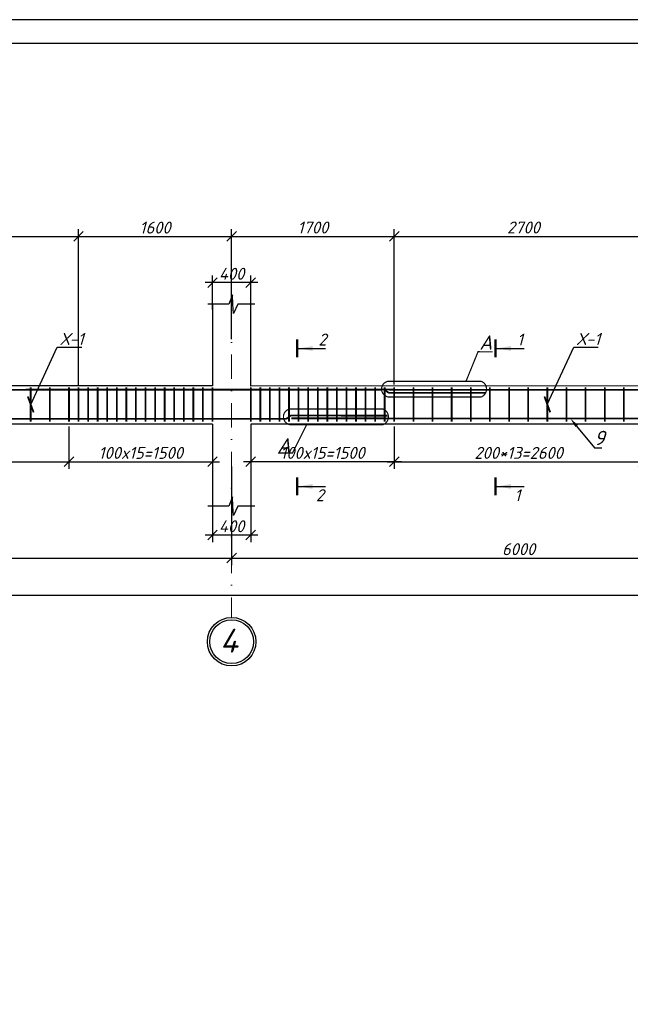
# Model space of a CAD drawing. Header units: millimetres. Extents: x -33345 to 4712671, y -3392 to 121473.
# Tile 520 of 656: x 2599785 to 2612549, y 65899 to 86501. Entities that reach past the tile are written whole.
import ezdxf
from ezdxf import colors
from ezdxf.entities.mleader import LeaderData, LeaderLine
from ezdxf.math import Vec2, Vec3

# ---------------------------------------------------------------- set-up
doc = ezdxf.new("R2010")
doc.units = ezdxf.units.MM
doc.linetypes.add('DASHDOTX2', pattern=[50.8, 25.4, -12.7, 0, -12.7])
doc.layers.add('0.25', color=7, linetype='Continuous', lineweight=25)
doc.layers.add('АСО-Текст', color=7, linetype='Continuous', lineweight=20)
doc.layers.add('Лист', color=7, linetype='Continuous')
doc.styles.add('_text', font='isocpeui.ttf')
doc.styles.add('Arch-Dim', font='isocpeui.ttf', dxfattribs={"height": 200})
doc.styles.add('GOST 2.304', font='isocpeui.ttf')
doc.styles.add('RUSS', font='RUSS.shx', dxfattribs={"width": 0.8, "oblique": 15, "height": 250})
doc.styles.add('Тохир', font='isocpeui.ttf', dxfattribs={"oblique": 2, "height": 250})
doc.dimstyles.new('Islom 94', dxfattribs={"dimtxt": 250, "dimasz": 200, "dimexe": 150, "dimexo": 100, "dimgap": 60, "dimtad": 1, "dimdec": 0, "dimtxsty": '_text', "dimblk": 'OBLIQUE', "dimcen": 0, "dimdle": 150, "dimadec": 0, "dimazin": 0, "dimtfac": 1, "dimtdec": 0, "dimtmove": 0, "dimatfit": 3, "dimfxl": 1, "dimarcsym": 0})

# ---------------------------------------------------------------- blocks, each defined once
blk = doc.blocks.new('*U327')
at = {"layer": '0.25', "color": 5, "linetype": 'Continuous', "lineweight": 25, "ltscale": 100}
blk.add_lwpolyline([(-125914, 0), (0, 0), (0, 42000), (-125914, 42000), (-125914, 0)], dxfattribs=at)
at = {"layer": '0.25', "color": 7, "linetype": 'Continuous', "lineweight": 30, "ltscale": 100}
blk.add_lwpolyline([(-123914, 500), (-500, 500), (-500, 41500), (-123914, 41500), (-123914, 500)], dxfattribs=at)
blk = doc.blocks.new('_Oblique')
at = {"color": 0, "linetype": 'ByBlock', "lineweight": -2}
blk.add_line((-0.5, -0.5), (0.5, 0.5), dxfattribs=at)
blk = doc.blocks.new('*D1414')
at = {"color": 0, "lineweight": -2, "ltscale": 10, "transparency": 16777216}
for p, q in [((2603815, 76322), (2603815, 75567)), ((2604615, 76322), (2604615, 75567)), ((2604765, 75717), (2603665, 75717))]:
    blk.add_line(p, q, dxfattribs=at)
at = {"layer": 'Defpoints', "color": 0, "ltscale": 10, "transparency": 16777216}
for p in [(2603815, 76422), (2604615, 76422), (2603815, 75717)]:
    blk.add_point(p, dxfattribs=at)
at = {"color": 0, "lineweight": -2, "ltscale": 10, "transparency": 16777216, "xscale": 200, "yscale": 200, "zscale": 200, "rotation": 180}
blk.add_blockref('_Oblique', (2603815, 75717), dxfattribs=at)
at = {"color": 0, "lineweight": -2, "ltscale": 10, "transparency": 16777216, "xscale": 200, "yscale": 200, "zscale": 200}
blk.add_blockref('_Oblique', (2604615, 75717), dxfattribs=at)
at = {"color": 0, "ltscale": 10, "transparency": 16777216, "insert": (2604215, 75902), "char_height": 250, "attachment_point": 5, "style": '_text'}
blk.add_mtext('400', dxfattribs=at)
blk = doc.blocks.new('*D1415')
at = {"color": 0, "lineweight": -2, "ltscale": 10, "transparency": 16777216}
for p, q in [((2604765, 81000), (2603665, 81000)), ((2603815, 80439), (2603815, 81150)), ((2604615, 80439), (2604615, 81150))]:
    blk.add_line(p, q, dxfattribs=at)
at = {"layer": 'Defpoints', "color": 0, "ltscale": 10, "transparency": 16777216}
for p in [(2603815, 81000), (2603815, 80339), (2604615, 80339)]:
    blk.add_point(p, dxfattribs=at)
at = {"color": 0, "lineweight": -2, "ltscale": 10, "transparency": 16777216, "xscale": 200, "yscale": 200, "zscale": 200, "rotation": 180}
blk.add_blockref('_Oblique', (2603815, 81000), dxfattribs=at)
at = {"color": 0, "lineweight": -2, "ltscale": 10, "transparency": 16777216, "xscale": 200, "yscale": 200, "zscale": 200}
blk.add_blockref('_Oblique', (2604615, 81000), dxfattribs=at)
at = {"color": 0, "ltscale": 10, "transparency": 16777216, "insert": (2604215, 81185), "char_height": 250, "attachment_point": 5, "style": '_text'}
blk.add_mtext('400', dxfattribs=at)
blk = doc.blocks.new('*D2872')
at = {"color": 0, "lineweight": -2, "ltscale": 10, "transparency": 16777216}
for p, q in [((2604215, 77152), (2604215, 75087)), ((2592215, 77002), (2592215, 75087)), ((2592065, 75237), (2604365, 75237))]:
    blk.add_line(p, q, dxfattribs=at)
at = {"layer": 'Defpoints', "color": 0, "ltscale": 10, "transparency": 16777216}
for p in [(2592215, 77102, 1359241), (2604215, 77252, 1359241), (2604215, 75237)]:
    blk.add_point(p, dxfattribs=at)
at = {"color": 0, "lineweight": -2, "ltscale": 10, "transparency": 16777216, "xscale": 200, "yscale": 200, "zscale": 200, "rotation": 180}
blk.add_blockref('_Oblique', (2592215, 75237), dxfattribs=at)
at = {"color": 0, "lineweight": -2, "ltscale": 10, "transparency": 16777216, "xscale": 200, "yscale": 200, "zscale": 200}
blk.add_blockref('_Oblique', (2604215, 75237), dxfattribs=at)
at = {"color": 0, "ltscale": 10, "transparency": 16777216, "insert": (2598215, 75422), "char_height": 250, "attachment_point": 5, "style": '_text'}
blk.add_mtext('6000', dxfattribs=at)
blk = doc.blocks.new('*D2873')
at = {"color": 0, "lineweight": -2, "ltscale": 10, "transparency": 16777216}
for p, q in [((2604215, 77152), (2604215, 75087)), ((2616215, 77152), (2616215, 75087)), ((2604065, 75237), (2616365, 75237))]:
    blk.add_line(p, q, dxfattribs=at)
at = {"layer": 'Defpoints', "color": 0, "ltscale": 10, "transparency": 16777216}
for p in [(2604215, 77252, 1359241), (2616215, 77252, 1359241), (2616215, 75237)]:
    blk.add_point(p, dxfattribs=at)
at = {"color": 0, "lineweight": -2, "ltscale": 10, "transparency": 16777216, "xscale": 200, "yscale": 200, "zscale": 200, "rotation": 180}
blk.add_blockref('_Oblique', (2604215, 75237), dxfattribs=at)
at = {"color": 0, "lineweight": -2, "ltscale": 10, "transparency": 16777216, "xscale": 200, "yscale": 200, "zscale": 200}
blk.add_blockref('_Oblique', (2616215, 75237), dxfattribs=at)
at = {"color": 0, "ltscale": 10, "transparency": 16777216, "insert": (2610215, 75422), "char_height": 250, "attachment_point": 5, "style": '_text'}
blk.add_mtext('6000', dxfattribs=at)
blk = doc.blocks.new('*D2880')
at = {"color": 0, "lineweight": -2, "ltscale": 10, "transparency": 16777216}
for p, q in [((2568215, 77052), (2568215, 74302)), ((2687015, 77052), (2687015, 74302)), ((2687165, 74452), (2568065, 74452))]:
    blk.add_line(p, q, dxfattribs=at)
at = {"layer": 'Defpoints', "color": 0, "ltscale": 10, "transparency": 16777216}
for p in [(2568215, 77152, 1359241), (2687015, 77152), (2568215, 74452)]:
    blk.add_point(p, dxfattribs=at)
at = {"color": 0, "lineweight": -2, "ltscale": 10, "transparency": 16777216, "xscale": 200, "yscale": 200, "zscale": 200, "rotation": 180}
blk.add_blockref('_Oblique', (2568215, 74452), dxfattribs=at)
at = {"color": 0, "lineweight": -2, "ltscale": 10, "transparency": 16777216, "xscale": 200, "yscale": 200, "zscale": 200}
blk.add_blockref('_Oblique', (2687015, 74452), dxfattribs=at)
at = {"color": 0, "ltscale": 10, "transparency": 16777216, "insert": (2627615, 74637), "char_height": 250, "attachment_point": 5, "style": '_text'}
blk.add_mtext('59400', dxfattribs=at)
blk = doc.blocks.new('*D1458')
at = {"color": 0, "lineweight": -2, "ltscale": 10, "transparency": 16777216}
for p, q in [((2600815, 77991), (2600815, 77102)), ((2603815, 77759), (2603815, 77102)), ((2600665, 77252), (2603965, 77252))]:
    blk.add_line(p, q, dxfattribs=at)
at = {"layer": 'Defpoints', "color": 0, "ltscale": 10, "transparency": 16777216}
for p in [(2600815, 78091), (2603815, 77859), (2603815, 77252)]:
    blk.add_point(p, dxfattribs=at)
at = {"color": 0, "lineweight": -2, "ltscale": 10, "transparency": 16777216, "xscale": 200, "yscale": 200, "zscale": 200, "rotation": 180}
blk.add_blockref('_Oblique', (2600815, 77252), dxfattribs=at)
at = {"color": 0, "lineweight": -2, "ltscale": 10, "transparency": 16777216, "xscale": 200, "yscale": 200, "zscale": 200}
blk.add_blockref('_Oblique', (2603815, 77252), dxfattribs=at)
at = {"color": 0, "ltscale": 10, "transparency": 16777216, "insert": (2602315, 77437), "char_height": 250, "attachment_point": 5, "style": '_text'}
blk.add_mtext('100x15=1500', dxfattribs=at)
blk = doc.blocks.new('*D1459')
at = {"color": 0, "lineweight": -2, "ltscale": 10, "transparency": 16777216}
for p, q in [((2595615, 77877), (2595615, 77102)), ((2600815, 77877), (2600815, 77102)), ((2595465, 77252), (2600965, 77252))]:
    blk.add_line(p, q, dxfattribs=at)
at = {"layer": 'Defpoints', "color": 0, "ltscale": 10, "transparency": 16777216}
for p in [(2595615, 77977, 1359241), (2600815, 77977, 1359241), (2600815, 77252)]:
    blk.add_point(p, dxfattribs=at)
at = {"color": 0, "lineweight": -2, "ltscale": 10, "transparency": 16777216, "xscale": 200, "yscale": 200, "zscale": 200, "rotation": 180}
blk.add_blockref('_Oblique', (2595615, 77252), dxfattribs=at)
at = {"color": 0, "lineweight": -2, "ltscale": 10, "transparency": 16777216, "xscale": 200, "yscale": 200, "zscale": 200}
blk.add_blockref('_Oblique', (2600815, 77252), dxfattribs=at)
at = {"color": 0, "ltscale": 10, "transparency": 16777216, "insert": (2598215, 77437), "char_height": 250, "attachment_point": 5, "style": '_text'}
blk.add_mtext('200*13=2600', dxfattribs=at)
blk = doc.blocks.new('*D1431')
at = {"color": 0, "lineweight": -2, "ltscale": 10, "transparency": 16777216}
for p, q in [((2607615, 77877), (2607615, 77102)), ((2612815, 77877), (2612815, 77102)), ((2607465, 77252), (2612965, 77252))]:
    blk.add_line(p, q, dxfattribs=at)
at = {"layer": 'Defpoints', "color": 0, "ltscale": 10, "transparency": 16777216}
for p in [(2607615, 77977, 1359241), (2612815, 77977, 1359241), (2612815, 77252)]:
    blk.add_point(p, dxfattribs=at)
at = {"color": 0, "lineweight": -2, "ltscale": 10, "transparency": 16777216, "xscale": 200, "yscale": 200, "zscale": 200, "rotation": 180}
blk.add_blockref('_Oblique', (2607615, 77252), dxfattribs=at)
at = {"color": 0, "lineweight": -2, "ltscale": 10, "transparency": 16777216, "xscale": 200, "yscale": 200, "zscale": 200}
blk.add_blockref('_Oblique', (2612815, 77252), dxfattribs=at)
at = {"color": 0, "ltscale": 10, "transparency": 16777216, "insert": (2610215, 77437), "char_height": 250, "attachment_point": 5, "style": '_text'}
blk.add_mtext('200*13=2600', dxfattribs=at)
blk = doc.blocks.new('*D1481')
at = {"color": 0, "lineweight": -2, "ltscale": 10, "transparency": 16777216}
for p, q in [((2607615, 77991), (2607615, 77102)), ((2604615, 77759), (2604615, 77102)), ((2607765, 77252), (2604465, 77252))]:
    blk.add_line(p, q, dxfattribs=at)
at = {"layer": 'Defpoints', "color": 0, "ltscale": 10, "transparency": 16777216}
for p in [(2607615, 78091), (2604615, 77859), (2604615, 77252)]:
    blk.add_point(p, dxfattribs=at)
at = {"color": 0, "lineweight": -2, "ltscale": 10, "transparency": 16777216, "xscale": 200, "yscale": 200, "zscale": 200, "rotation": 180}
blk.add_blockref('_Oblique', (2604615, 77252), dxfattribs=at)
at = {"color": 0, "lineweight": -2, "ltscale": 10, "transparency": 16777216, "xscale": 200, "yscale": 200, "zscale": 200}
blk.add_blockref('_Oblique', (2607615, 77252), dxfattribs=at)
at = {"color": 0, "ltscale": 10, "transparency": 16777216, "insert": (2606115, 77437), "char_height": 250, "attachment_point": 5, "style": '_text'}
blk.add_mtext('100x15=1500', dxfattribs=at)
blk = doc.blocks.new('*D2888')
at = {"color": 0, "lineweight": -2, "transparency": 16777216}
for p, q in [((2595615, 78773), (2595615, 82116)), ((2601015, 78861), (2601015, 82116)), ((2595465, 81966), (2601165, 81966))]:
    blk.add_line(p, q, dxfattribs=at)
at = {"layer": 'Defpoints', "color": 0, "transparency": 16777216}
for p in [(2601015, 81966), (2601015, 78761, 1359241), (2595615, 78673, 1359241)]:
    blk.add_point(p, dxfattribs=at)
at = {"color": 0, "lineweight": -2, "transparency": 16777216, "xscale": 200, "yscale": 200, "zscale": 200, "rotation": 180}
blk.add_blockref('_Oblique', (2595615, 81966), dxfattribs=at)
at = {"color": 0, "lineweight": -2, "transparency": 16777216, "xscale": 200, "yscale": 200, "zscale": 200}
blk.add_blockref('_Oblique', (2601015, 81966), dxfattribs=at)
at = {"color": 0, "lineweight": 0, "transparency": 16777216, "insert": (2598315, 82153), "char_height": 250, "attachment_point": 5, "style": '_text'}
blk.add_mtext('2700', dxfattribs=at)
blk = doc.blocks.new('*D2889')
at = {"color": 0, "lineweight": -2, "transparency": 16777216}
for p, q in [((2601015, 78861), (2601015, 82116)), ((2604215, 79816), (2604215, 82116)), ((2600865, 81966), (2604365, 81966))]:
    blk.add_line(p, q, dxfattribs=at)
at = {"layer": 'Defpoints', "color": 0, "transparency": 16777216}
for p in [(2604215, 81966), (2604215, 79716, 1359241), (2601015, 78761, 1359241)]:
    blk.add_point(p, dxfattribs=at)
at = {"color": 0, "lineweight": -2, "transparency": 16777216, "xscale": 200, "yscale": 200, "zscale": 200, "rotation": 180}
blk.add_blockref('_Oblique', (2601015, 81966), dxfattribs=at)
at = {"color": 0, "lineweight": -2, "transparency": 16777216, "xscale": 200, "yscale": 200, "zscale": 200}
blk.add_blockref('_Oblique', (2604215, 81966), dxfattribs=at)
at = {"color": 0, "lineweight": 0, "transparency": 16777216, "insert": (2602615, 82151), "char_height": 250, "attachment_point": 5, "style": '_text'}
blk.add_mtext('1600', dxfattribs=at)
blk = doc.blocks.new('*D2890')
at = {"color": 0, "lineweight": -2, "transparency": 16777216}
for p, q in [((2604215, 79816), (2604215, 82116)), ((2607615, 78865), (2607615, 82116)), ((2604065, 81966), (2607765, 81966))]:
    blk.add_line(p, q, dxfattribs=at)
at = {"layer": 'Defpoints', "color": 0, "transparency": 16777216}
for p in [(2607615, 81966), (2604215, 79716, 1359241), (2607615, 78765, 1359241)]:
    blk.add_point(p, dxfattribs=at)
at = {"color": 0, "lineweight": -2, "transparency": 16777216, "xscale": 200, "yscale": 200, "zscale": 200, "rotation": 180}
blk.add_blockref('_Oblique', (2604215, 81966), dxfattribs=at)
at = {"color": 0, "lineweight": -2, "transparency": 16777216, "xscale": 200, "yscale": 200, "zscale": 200}
blk.add_blockref('_Oblique', (2607615, 81966), dxfattribs=at)
at = {"color": 0, "lineweight": 0, "transparency": 16777216, "insert": (2605915, 82153), "char_height": 250, "attachment_point": 5, "style": '_text'}
blk.add_mtext('1700', dxfattribs=at)
blk = doc.blocks.new('*D2891')
at = {"color": 0, "lineweight": -2, "transparency": 16777216}
for p, q in [((2607615, 78865), (2607615, 82116)), ((2613015, 78769), (2613015, 82116)), ((2607465, 81966), (2613165, 81966))]:
    blk.add_line(p, q, dxfattribs=at)
at = {"layer": 'Defpoints', "color": 0, "transparency": 16777216}
for p in [(2613015, 81966), (2607615, 78765, 1359241), (2613015, 78669, 1359241)]:
    blk.add_point(p, dxfattribs=at)
at = {"color": 0, "lineweight": -2, "transparency": 16777216, "xscale": 200, "yscale": 200, "zscale": 200, "rotation": 180}
blk.add_blockref('_Oblique', (2607615, 81966), dxfattribs=at)
at = {"color": 0, "lineweight": -2, "transparency": 16777216, "xscale": 200, "yscale": 200, "zscale": 200}
blk.add_blockref('_Oblique', (2613015, 81966), dxfattribs=at)
at = {"color": 0, "lineweight": 0, "transparency": 16777216, "insert": (2610315, 82153), "char_height": 250, "attachment_point": 5, "style": '_text'}
blk.add_mtext('2700', dxfattribs=at)
blk = doc.blocks.new('_ArchTick')
at = {"color": 0, "linetype": 'ByBlock', "const_width": 0.15}
blk.add_lwpolyline([(-0.5, -0.5), (0.5, 0.5)], dxfattribs=at)
blk = doc.blocks.new('asdfsad')
at = {"layer": 'АСО-Текст', "char_height": 300, "width": 4488.273, "attachment_point": 1, "style": 'RUSS'}
for insert in [(1262235.5, -413358.2), (1255930.4, -416387.8)]:
    blk.add_mtext('\\pi1133.11364;Продольная\\P\\pi1308.11364;арматура \\P\\pi1474.93182;колонны', dxfattribs=dict(at, insert=insert))

msp = doc.modelspace()

# ---------------------------------------------------------------- linework, layer by layer
at = {"color": 177, "ltscale": 10, "true_color": 0x293189}
for p, q in [((2603814.996, 80553.939), (2603814.996, 78841.039)), ((2603814.996, 80550.332), (2603814.996, 78841.039)), ((2603814.996, 78041.039), (2603814.996, 76324.533))]:
    msp.add_line(p, q, dxfattribs=at)
at = {"color": 1, "linetype": 'DASHDOTX2', "lineweight": 5, "ltscale": 20}
msp.add_line((2604215.152, 80510.221), (2604215.152, 73993.17), dxfattribs=at)
at = {"color": 177, "lineweight": 25, "ltscale": 10, "true_color": 0x293189}
for p, q in [((2604614.996, 78834.955), (2604614.996, 80550.332)), ((2603814.996, 78841.039), (2592614.996, 78834.955)), ((2615814.996, 78841.039), (2604614.996, 78834.955)), ((2603814.996, 78041.039), (2592614.996, 78038.644)), ((2615814.996, 78041.039), (2604614.996, 78038.644)), ((2604614.996, 78038.644), (2604614.996, 76324.533))]:
    msp.add_line(p, q, dxfattribs=at)
at = {"color": 116, "true_color": 0x136734}
for p, q in [((2605606.849, 79622.392), (2606178.557, 79622.393)), ((2609758.46, 79622.392), (2610330.168, 79622.393)), ((2605606.849, 76735.179), (2606178.557, 76735.18)), ((2609758.46, 76735.179), (2610330.168, 76735.18))]:
    msp.add_line(p, q, dxfattribs=at)
at = {"color": 7}
for points in [[(2604700.999, 80550.332), (2604343.594, 80550.332), (2604252.343, 80356.153), (2604243.559, 80549.22), (2604235.828, 80740.959), (2604154.065, 80550.332), (2603715.751, 80550.332)], [(2604700.999, 76324.533), (2604343.594, 76324.533), (2604252.343, 76130.353), (2604243.559, 76323.42), (2604235.828, 76515.16), (2604154.065, 76324.533), (2603715.751, 76324.533)]]:
    msp.add_lwpolyline(points, dxfattribs=at)
at = {"color": 116, "linetype": 'Continuous', "lineweight": 50, "ltscale": 100, "true_color": 0x136734}
for points in [[(2605581.849, 79437.668), (2605581.849, 79807.116)], [(2609733.46, 79437.668), (2609733.46, 79807.116)], [(2605581.849, 76550.455), (2605581.849, 76919.903)], [(2609733.46, 76550.455), (2609733.46, 76919.903)]]:
    msp.add_lwpolyline(points, dxfattribs=at)
at = {"color": 18, "true_color": 0x000000, "const_width": 25, "elevation": -1359241.496}
msp.add_lwpolyline([(2609114.548, 78934.496), (2609365.995, 79553.184), (2609670.806, 79552.169)], dxfattribs=at)
msp.add_lwpolyline([(2609436.301, 78608.572), (2607480.181, 78608.572, -0.795863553), (2607480.181, 78934.496), (2609436.301, 78934.496, -0.661963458), (2609436.301, 78608.572)], format="xyb", dxfattribs=at)
at = {"ltscale": 100, "const_width": 36.895, "elevation": -1359241.496}
for points in [[(2609516.6, 78695.24), (2607515.828, 78693.741), (2607515.828, 78693.741), (2607515.828, 78693.741), (2607515.828, 78693.741, -0.177499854), (2607477.047, 78707.94), (2607430.796, 78747.081, 0.177499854), (2607392.015, 78761.281), (2607297.047, 78760.683), (2586716.827, 78755.928)], [(2627516.372, 78695.24), (2625515.6, 78693.741), (2625515.6, 78693.741), (2625515.6, 78693.741), (2625515.6, 78693.741, -0.177499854), (2625476.819, 78707.94), (2625430.567, 78747.081, 0.177499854), (2625391.786, 78761.281), (2619700.818, 78760.683), (2607510.463, 78755.928)]]:
    msp.add_lwpolyline(points, format="xyb", dxfattribs=at)
at = {"color": 32, "ltscale": 100, "true_color": 0xcd6928, "const_width": 36.895}
for points in [[(2600014.996, 78810.129), (2600014.996, 78091.476)], [(2600414.996, 78810.129), (2600414.996, 78091.476)], [(2600814.996, 78810.129), (2600814.996, 78091.476)], [(2601014.996, 78810.129), (2601014.996, 78091.476)], [(2601214.996, 78810.129), (2601214.996, 78091.476)], [(2601414.996, 78810.129), (2601414.996, 78091.476)], [(2601414.996, 78810.129), (2601414.996, 78091.476)], [(2601614.996, 78810.129), (2601614.996, 78091.476)], [(2601814.996, 78810.129), (2601814.996, 78091.476)], [(2602014.996, 78810.129), (2602014.996, 78091.476)], [(2602214.996, 78810.129), (2602214.996, 78091.476)], [(2602414.996, 78810.129), (2602414.996, 78091.476)], [(2602614.996, 78810.129), (2602614.996, 78091.476)], [(2602814.996, 78810.129), (2602814.996, 78091.476)], [(2603014.996, 78810.129), (2603014.996, 78091.476)], [(2603214.996, 78810.129), (2603214.996, 78091.476)], [(2603414.996, 78810.129), (2603414.996, 78091.476)], [(2603614.996, 78810.129), (2603614.996, 78091.476)], [(2603814.996, 78810.129), (2603814.996, 78091.476)], [(2604614.996, 78810.129), (2604614.996, 78091.476)], [(2604814.996, 78810.129), (2604814.996, 78091.476)], [(2605014.996, 78810.129), (2605014.996, 78091.476)], [(2605214.996, 78810.129), (2605214.996, 78091.476)], [(2605414.996, 78810.129), (2605414.996, 78091.476)], [(2605614.996, 78810.129), (2605614.996, 78091.476)], [(2605814.996, 78810.129), (2605814.996, 78091.476)], [(2606014.996, 78810.129), (2606014.996, 78091.476)], [(2606214.996, 78810.129), (2606214.996, 78091.476)], [(2606414.996, 78810.129), (2606414.996, 78091.476)], [(2606614.996, 78810.129), (2606614.996, 78091.476)], [(2606814.996, 78810.129), (2606814.996, 78091.476)], [(2607014.996, 78810.129), (2607014.996, 78091.476)], [(2607014.996, 78810.129), (2607014.996, 78091.476)], [(2607214.996, 78810.129), (2607214.996, 78091.476)], [(2607414.996, 78810.129), (2607414.996, 78091.476)], [(2607614.996, 78810.129), (2607614.996, 78091.476)], [(2608014.996, 78810.129), (2608014.996, 78091.476)], [(2608414.996, 78810.129), (2608414.996, 78091.476)], [(2608814.996, 78810.129), (2608814.996, 78091.476)], [(2609214.996, 78810.129), (2609214.996, 78091.476)], [(2609614.996, 78810.129), (2609614.996, 78091.476)], [(2610014.996, 78810.129), (2610014.996, 78091.476)], [(2610414.996, 78810.129), (2610414.996, 78091.476)], [(2610814.996, 78810.129), (2610814.996, 78091.476)], [(2611214.996, 78810.129), (2611214.996, 78091.476)], [(2611614.996, 78810.129), (2611614.996, 78091.476)], [(2612014.996, 78810.129), (2612014.996, 78091.476)], [(2612414.996, 78810.129), (2612414.996, 78091.476)]]:
    msp.add_lwpolyline(points, dxfattribs=at)
at = {"color": 5, "ltscale": 100, "const_width": 36.895}
msp.add_lwpolyline([(2601014.996, 78760.785), (2607614.996, 78764.702)], dxfattribs=at)
at = {"color": 18, "true_color": 0x000000, "const_width": 25}
msp.add_lwpolyline([(2607384.101, 78028.795), (2605427.981, 78028.795, -0.795863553), (2605427.981, 78354.718), (2607384.101, 78354.718, -0.661963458), (2607384.101, 78028.795)], format="xyb", dxfattribs=at)
at = {"ltscale": 100, "const_width": 36.895}
for points in [[(2607467.703, 78215.906), (2605466.932, 78218.124), (2605466.932, 78218.124), (2605466.932, 78218.124), (2605466.932, 78218.124, 0.177499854), (2605428.146, 78203.938), (2605381.881, 78164.814, -0.177499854), (2605343.094, 78150.629), (2599667.157, 78151.277), (2583867.042, 78160.896)], [(2634664.524, 78215.906), (2632663.752, 78218.124), (2632663.752, 78218.124), (2632663.752, 78218.124), (2632663.752, 78218.124, 0.177499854), (2632624.966, 78203.938), (2632578.701, 78164.814, -0.177499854), (2632539.915, 78150.629), (2616387.193, 78151.277), (2605465.078, 78160.896)]]:
    msp.add_lwpolyline(points, format="xyb", dxfattribs=at)
at = {"color": 18, "true_color": 0x000000, "const_width": 25}
msp.add_lwpolyline([(2605785.448, 78028.795), (2605488.655, 77435.57), (2605183.843, 77434.555)], dxfattribs=at)
at = {"color": 18, "ltscale": 15, "true_color": 0x000000}
msp.add_circle((2604215.152, 73485.656), 507.514, dxfattribs=at)
at = {"color": 1, "lineweight": 30, "ltscale": 15}
msp.add_circle((2604215.152, 73485.656), 457.514, dxfattribs=at)
at = {"color": 116, "true_color": 0x136734}
for points in [[(2605606.849, 79622.392), (2605907.299, 79672.671), (2605907.299, 79572.115)], [(2609758.46, 79622.392), (2610058.91, 79672.671), (2610058.91, 79572.115)], [(2605606.849, 76735.179), (2605907.299, 76785.458), (2605907.299, 76684.902)], [(2609758.46, 76735.179), (2610058.91, 76785.458), (2610058.91, 76684.902)]]:
    msp.add_solid(points, dxfattribs=at)

# ---------------------------------------------------------------- block references
at = {"lineweight": 25, "xscale": 0.9162906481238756, "yscale": 0.9162906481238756, "zscale": 0.9162906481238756}
for p in [(1061190.092, 458811.149, 1359241.5), (1103190.092, 458811.149, 1359241.5), (1145190.092, 458811.149, 1359241.5)]:
    msp.add_blockref('asdfsad', p, dxfattribs=at)
at = {"layer": 'Лист', "ltscale": 100, "transparency": 33554687}
msp.add_blockref('*U327', (2690204.686, 44501.326, 1359241.5), dxfattribs=at)

# ---------------------------------------------------------------- texts
at = {"color": 116, "true_color": 0x136734, "style": '_text'}
for s, p in [('2', (2605975.902, 76426.34)), ('1', (2610127.513, 76426.34))]:
    msp.add_text(s, height=250, dxfattribs=at).set_placement(p)
at = {"color": 116, "true_color": 0x136734, "char_height": 250, "width": 186.33523, "attachment_point": 1, "style": '_text'}
for s, insert in [('2', (2606029.323, 79933.296)), ('1', (2610180.934, 79933.296))]:
    msp.add_mtext(s, dxfattribs=dict(at, insert=insert))
at = {"color": 18, "true_color": 0x000000, "char_height": 300, "width": 227.18182, "style": 'Arch-Dim'}
for insert, attachment_point in [((2609393.84, 79896.773, -1359241.496), 1), ((2605446.115, 77746.324), 3)]:
    msp.add_mtext('A', dxfattribs=dict(at, insert=insert, attachment_point=attachment_point))
at = {"insert": (2604344.825, 73257.669, 473082.499), "char_height": 500, "width": 641.75857, "attachment_point": 9, "style": 'GOST 2.304'}
msp.add_mtext('4', dxfattribs=at)

# ---------------------------------------------------------------- dimensions: what is measured, and where the dimension line sits
at = {"color": 154, "lineweight": 0}
for base, p1, p2, picture, middle in [((2601014.996, 81965.919, -1359241.496), (2595614.996, 78672.533), (2601014.996, 78760.785), '*D2888', (2598314.996, 82152.529, -1359241.496)), ((2604215.152, 81965.919, -1359241.496), (2601014.996, 78760.785), (2604215.152, 79716.475), '*D2889', (2602615.074, 82150.919, -1359241.496)), ((2607614.996, 81965.919, -1359241.496), (2604215.152, 79716.475), (2607614.996, 78764.702), '*D2890', (2605915.074, 82152.529, -1359241.496)), ((2613014.996, 81965.919, -1359241.496), (2607614.996, 78764.702), (2613014.996, 78668.616), '*D2891', (2610314.996, 82152.529, -1359241.496))]:
    dim = msp.add_linear_dim(base=base, p1=p1, p2=p2, dimstyle='Islom 94', override={"dimlfac": 0.5, "dimtmove": 1}, dxfattribs=at)
    dim.commit()
    dim.dimension.update_dxf_attribs({"geometry": picture, "text_midpoint": middle})
at = {"color": 177, "ltscale": 10, "true_color": 0x293189}
for base, p1, p2, text, picture, middle in [((2603814.996, 80999.817), (2604614.996, 80338.989), (2603814.996, 80338.989), '400', '*D1415', (2604214.996, 81184.817)), ((2604614.996, 77251.951), (2607614.996, 78091.476), (2604614.996, 77859.271), '100x15=<>', '*D1481', (2606114.996, 77436.951)), ((2600814.996, 77251.951, -1359241.496), (2595614.996, 77977.376), (2600814.996, 77977.376), '200*13=<>', '*D1459', (2598214.996, 77436.951, -1359241.496)), ((2612814.996, 77251.951, -1359241.496), (2607614.996, 77977.376), (2612814.996, 77977.376), '200*13=<>', '*D1431', (2610214.996, 77436.951, -1359241.496)), ((2603814.996, 75717.454), (2604614.996, 76421.806), (2603814.996, 76421.806), '400', '*D1414', (2604214.996, 75902.454))]:
    dim = msp.add_linear_dim(base=base, p1=p1, p2=p2, text=text, dimstyle='Islom 94', override={"dimlfac": 0.5}, dxfattribs=at)
    dim.commit()
    dim.dimension.update_dxf_attribs({"geometry": picture, "text_midpoint": middle})
dim = msp.add_linear_dim(base=(2603814.996, 77251.951), p1=(2600814.996, 78091.476), p2=(2603814.996, 77859.271), angle=180, text='100x15=<>', dimstyle='Islom 94', override={"dimlfac": 0.5}, dxfattribs=at)
dim.commit()
dim.dimension.update_dxf_attribs({"geometry": '*D1458', "text_midpoint": (2602314.996, 77436.951)})
for base, p1, p2, picture, middle in [((2568215.152, 74452.396, -1359241.496), (2687015.152, 77151.696, -1359241.496), (2568215.152, 77151.696), '*D2880', (2627615.152, 74637.396, -1359241.496)), ((2604215.152, 75236.924, -1359241.496), (2592215.152, 77102.232), (2604215.152, 77251.696), '*D2872', (2598215.152, 75421.924, -1359241.496)), ((2616215.152, 75236.924, -1359241.496), (2604215.152, 77251.696), (2616215.152, 77251.696), '*D2873', (2610215.152, 75421.924, -1359241.496))]:
    dim = msp.add_linear_dim(base=base, p1=p1, p2=p2, dimstyle='Islom 94', override={"dimlfac": 0.5}, dxfattribs=at)
    dim.commit()
    dim.dimension.update_dxf_attribs({"geometry": picture, "text_midpoint": middle})

# ---------------------------------------------------------------- leaders
at = {"lineweight": 25}
ml = msp.add_multileader_mtext('Standard', dxfattribs=at)
ml.set_content('Х-1', color=256, style='Тохир')
ml.set_leader_properties()
ml.set_arrow_properties(name='ARCHTICK')
ml.build(insert=Vec2(0, 0))
ml.multileader.update_dxf_attribs({"text_left_attachment_type": 6, "text_right_attachment_type": 6, "dogleg_length": 0.36, "arrow_head_size": 250})
ctx = ml.context
ctx.base_point, ctx.char_height, ctx.arrow_head_size, ctx.plane_origin = Vec3(2600570.171, 79645.892), 250, 250, Vec3(2581211.698, 75472.118)
ctx.left_attachment, ctx.right_attachment, ctx.text_align_type = 6, 6, 1
notes = []
notes.append((ctx, [(1, (1, 1, 0), (2600569.811, 79645.892), (1, 0), 0.36, [(0, [(2600014.996, 78450.802)], 0, [])])]))
ctx.mtext.insert, ctx.mtext.alignment, ctx.mtext.flow_direction = Vec3(2600875.219, 79945.892), 2, 5
ml = msp.add_multileader_mtext('Standard', dxfattribs=at)
ml.set_content('Х-1', color=256, style='Тохир')
ml.set_leader_properties()
ml.set_arrow_properties(name='ARCHTICK')
ml.build(insert=Vec2(0, 0))
ml.multileader.update_dxf_attribs({"text_left_attachment_type": 6, "text_right_attachment_type": 6, "dogleg_length": 0.36, "arrow_head_size": 250})
ctx = ml.context
ctx.base_point, ctx.char_height, ctx.arrow_head_size, ctx.plane_origin = Vec3(2611370.171, 79645.892), 250, 250, Vec3(2592011.698, 75472.118)
ctx.left_attachment, ctx.right_attachment, ctx.text_align_type = 6, 6, 1
notes.append((ctx, [(1, (1, 1, 0), (2611369.811, 79645.892), (1, 0), 0.36, [(0, [(2610814.996, 78450.802)], 0, [])])]))
ctx.mtext.insert, ctx.mtext.alignment, ctx.mtext.flow_direction = Vec3(2611675.219, 79945.892), 2, 5
at = {"color": 226, "lineweight": 25, "true_color": 0x691c66}
ml = msp.add_multileader_mtext('Standard', dxfattribs=at)
ml.set_content('9', color=(105, 28, 102), style='Тохир')
ml.set_leader_properties()
ml.build(insert=Vec2(0, 0))
ml.multileader.update_dxf_attribs({"text_left_attachment_type": 6, "text_right_attachment_type": 6, "dogleg_length": 0.36, "arrow_head_size": 200})
ctx = ml.context
ctx.base_point, ctx.char_height, ctx.arrow_head_size, ctx.plane_origin = Vec3(2611803.679, 77540.128), 300, 200, Vec3(2588349.039, 73646.885)
ctx.left_attachment, ctx.right_attachment, ctx.text_align_type = 6, 6, 1
notes.append((ctx, [(1, (1, 1, 0), (2611803.319, 77540.128), (1, 0), 0.36, [(0, [(2611299.922, 78152.924)], 0, [])])]))
ctx.mtext.insert, ctx.mtext.width, ctx.mtext.alignment, ctx.mtext.flow_direction = Vec3(2611901.599, 77900.128), 148.95385, 2, 5
for ctx, leaders in notes:
    for number, flags, end, landing, length, lines in leaders:
        leader = LeaderData()
        leader.index, (leader.has_last_leader_line, leader.has_dogleg_vector, leader.attachment_direction) = number, flags
        leader.last_leader_point, leader.dogleg_vector, leader.dogleg_length = Vec3(end), Vec3(landing), length
        for number, points, colour, breaks in lines:
            line = LeaderLine()
            line.index, line.vertices, line.color, line.breaks = number, Vec3.list(points), colors.encode_raw_color(colour), breaks
            leader.lines.append(line)
        ctx.leaders.append(leader)

doc.saveas('drawing.dxf')
